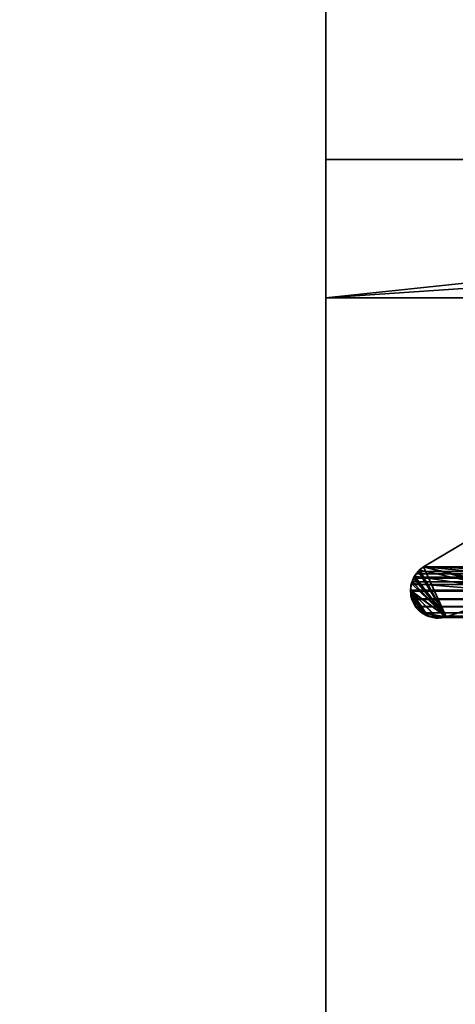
# Model space of a CAD drawing. Header units: millimetres. Extents: x -603 to 3703, y -115 to 249.
# Tile 542 of 656: x 1020 to 1025, y 7 to 18. Entities that reach past the tile are written whole.
import ezdxf

# ---------------------------------------------------------------- set-up
doc = ezdxf.new("R2010")
doc.units = ezdxf.units.MM
doc.layers.add('152', color=7, linetype='Continuous', true_color=0xffffff)

# ---------------------------------------------------------------- blocks, each defined once
blk = doc.blocks.new('UG_SURFACE_002')
at = {"layer": '152', "color": 252, "linetype": 'Continuous', "lineweight": 35}
for points in [[(2165, -13.4, 2212.25), (2165, 230.4, 2212.25), (835, 230.4, 2212.25), (835, -13.4, 2212.25)], [(985, -13.4, 2062.25), (985, 230.4, 2062.25), (2015, 230.4, 2062.25), (2015, -13.4, 2062.25)]]:
    blk.add_3dface(points, dxfattribs=at)
blk = doc.blocks.new('UG_SURFACE_113')
at = {"layer": '152', "color": 7, "linetype": 'Continuous', "lineweight": 35}
for points in [[(1024.555, 12.088, 2022.695), (1026.348, 13.155, 2020.902), (1026.348, 13.155, -8.75), (1024.555, 12.088, -8.75)], [(1027.086, 12.27, -8.75), (1026.979, 12.088, -8.75), (1024.555, 12.088, -8.75), (1026.348, 13.155, -8.75)], [(1024.803, 11.548, 2022.447), (1025.6, 11.817, 2021.65), (1026.348, 13.155, 2020.902), (1024.555, 12.088, 2022.695)], [(1024.517, 12.051, 2022.733), (1024.467, 12.004, 2022.783), (1024.46, 11.988, 2022.79), (1024.803, 11.548, 2022.447)], [(1025.6, 11.817, -8.75), (1024.461, 11.988, -8.75), (1024.467, 12.003, -8.75), (1024.518, 12.052, -8.75)], [(1024.517, 12.051, 2022.733), (1024.518, 12.052, -8.75), (1024.467, 12.003, -8.75)], [(1024.467, 12.003, -8.75), (1024.467, 12.004, 2022.783), (1024.517, 12.051, 2022.733)], [(1024.518, 12.052, -8.75), (1024.517, 12.051, 2022.733), (1024.555, 12.088, 2022.695)], [(1024.555, 12.088, 2022.695), (1024.517, 12.051, 2022.733), (1024.803, 11.548, 2022.447)], [(1024.555, 12.088, 2022.695), (1024.555, 12.088, -8.75), (1024.518, 12.052, -8.75)], [(1024.518, 12.052, -8.75), (1024.555, 12.088, -8.75), (1025.6, 11.817, -8.75)], [(1024.555, 12.088, -8.75), (1026.979, 12.088, -8.75), (1026.979, 12.086, -8.75)], [(1024.555, 12.088, -8.75), (1025.704, 11.823, -8.75), (1025.682, 11.822, -8.75)], [(1024.555, 12.088, -8.75), (1026.938, 11.866, -8.75), (1025.704, 11.823, -8.75)], [(1025.682, 11.822, -8.75), (1025.6, 11.817, -8.75), (1024.555, 12.088, -8.75)], [(1026.979, 12.086, -8.75), (1026.938, 11.866, -8.75), (1024.555, 12.088, -8.75)], [(1024.428, 11.91, -8.75), (1024.425, 11.911, 2022.825), (1024.46, 11.988, 2022.79)], [(1024.46, 11.988, 2022.79), (1024.425, 11.911, 2022.825), (1024.803, 11.548, 2022.447)], [(1024.46, 11.988, 2022.79), (1024.461, 11.988, -8.75), (1024.428, 11.91, -8.75)], [(1025.6, 11.817, -8.75), (1024.428, 11.91, -8.75), (1024.461, 11.988, -8.75)], [(1024.461, 11.988, -8.75), (1024.46, 11.988, 2022.79), (1024.467, 12.004, 2022.783)], [(1024.467, 12.004, 2022.783), (1024.467, 12.003, -8.75), (1024.461, 11.988, -8.75)], [(1024.803, 11.548, 2022.447), (1024.425, 11.911, 2022.825), (1024.424, 11.909, 2022.826), (1024.415, 11.83, 2022.835)], [(1024.42, 11.83, -8.75), (1024.415, 11.83, 2022.835), (1024.424, 11.909, 2022.826)], [(1024.42, 11.892, -8.75), (1024.424, 11.909, 2022.826), (1024.425, 11.911, 2022.825)], [(1024.425, 11.911, 2022.825), (1024.428, 11.91, -8.75), (1024.42, 11.892, -8.75)], [(1024.42, 11.83, -8.75), (1024.42, 11.892, -8.75), (1024.428, 11.91, -8.75), (1025.6, 11.817, -8.75)], [(1024.424, 11.909, 2022.826), (1024.42, 11.892, -8.75), (1024.42, 11.83, -8.75)], [(1024.428, 11.745, 2022.822), (1024.415, 11.825, 2022.835), (1024.42, 11.83, -8.75)], [(1024.415, 11.825, 2022.835), (1024.415, 11.83, 2022.835), (1024.42, 11.83, -8.75)], [(1024.415, 11.83, 2022.835), (1024.522, 11.614, 2022.728), (1024.567, 11.573, 2022.682)], [(1024.567, 11.573, 2022.682), (1024.598, 11.558, 2022.652), (1024.603, 11.557, 2022.647), (1024.415, 11.83, 2022.835)], [(1024.415, 11.83, 2022.835), (1024.415, 11.825, 2022.835), (1024.428, 11.745, 2022.822), (1024.464, 11.674, 2022.786)], [(1024.603, 11.557, 2022.647), (1024.701, 11.544, 2022.549), (1024.415, 11.83, 2022.835)], [(1024.464, 11.674, 2022.786), (1024.522, 11.614, 2022.728), (1024.415, 11.83, 2022.835)], [(1024.701, 11.544, 2022.549), (1024.752, 11.537, 2022.498), (1024.803, 11.548, 2022.447), (1024.415, 11.83, 2022.835)], [(1024.42, 11.83, -8.75), (1024.42, 11.774, -8.75), (1024.428, 11.745, 2022.822)], [(1024.42, 11.83, -8.75), (1024.521, 11.611, -8.75), (1024.489, 11.637, -8.75), (1024.467, 11.675, -8.75)], [(1024.42, 11.83, -8.75), (1024.604, 11.561, -8.75), (1024.575, 11.569, -8.75), (1024.521, 11.611, -8.75)], [(1024.42, 11.83, -8.75), (1025.6, 11.817, -8.75), (1024.803, 11.548, -8.75), (1024.7, 11.536, -8.75)], [(1024.7, 11.536, -8.75), (1024.693, 11.535, -8.75), (1024.604, 11.561, -8.75), (1024.42, 11.83, -8.75)], [(1024.467, 11.675, -8.75), (1024.428, 11.745, -8.75), (1024.42, 11.774, -8.75), (1024.42, 11.83, -8.75)], [(1024.42, 11.774, -8.75), (1024.428, 11.745, -8.75), (1024.428, 11.745, 2022.822)], [(1024.428, 11.745, -8.75), (1024.467, 11.675, -8.75), (1024.464, 11.674, 2022.786)], [(1024.464, 11.674, 2022.786), (1024.428, 11.745, 2022.822), (1024.428, 11.745, -8.75)], [(1025.6, 11.817, 2021.65), (1024.803, 11.548, 2022.447), (1024.803, 11.548, -8.75), (1025.6, 11.817, -8.75)], [(1024.471, 11.658, 2022.779), (1024.464, 11.674, 2022.786), (1024.467, 11.675, -8.75)], [(1024.464, 11.674, 2022.786), (1024.471, 11.658, 2022.779), (1024.522, 11.614, 2022.728)], [(1024.467, 11.675, -8.75), (1024.489, 11.637, -8.75), (1024.471, 11.658, 2022.779)], [(1024.522, 11.614, 2022.728), (1024.471, 11.658, 2022.779), (1024.489, 11.637, -8.75)], [(1024.489, 11.637, -8.75), (1024.521, 11.611, -8.75), (1024.522, 11.614, 2022.728)], [(1024.567, 11.573, 2022.682), (1024.522, 11.614, 2022.728), (1024.521, 11.611, -8.75)], [(1024.521, 11.611, -8.75), (1024.575, 11.569, -8.75), (1024.567, 11.573, 2022.682)], [(1024.598, 11.558, 2022.652), (1024.567, 11.573, 2022.682), (1024.575, 11.569, -8.75)], [(1024.575, 11.569, -8.75), (1024.604, 11.561, -8.75), (1024.603, 11.557, 2022.647)], [(1024.603, 11.557, 2022.647), (1024.598, 11.558, 2022.652), (1024.575, 11.569, -8.75)], [(1024.701, 11.544, 2022.549), (1024.603, 11.557, 2022.647), (1024.604, 11.561, -8.75)], [(1024.604, 11.561, -8.75), (1024.693, 11.535, -8.75), (1024.701, 11.544, 2022.549)], [(1024.693, 11.535, -8.75), (1024.7, 11.536, -8.75), (1024.701, 11.544, 2022.549)], [(1024.7, 11.536, -8.75), (1024.803, 11.548, -8.75), (1024.803, 11.548, 2022.447)], [(1024.803, 11.548, 2022.447), (1024.752, 11.537, 2022.498), (1024.7, 11.536, -8.75)], [(1024.752, 11.537, 2022.498), (1024.701, 11.544, 2022.549), (1024.7, 11.536, -8.75)]]:
    blk.add_3dface(points, dxfattribs=at)
blk = doc.blocks.new('UG_SURFACE_114')
at = {"layer": '152', "color": 7, "linetype": 'Continuous', "lineweight": 35}
for points in [[(1026.993, 12.107, 2020.257), (1026.955, 11.998, 2020.295), (1024.555, 12.088, 2022.695), (1026.348, 13.155, 2020.902)], [(1975.445, 12.088, 2022.695), (1973.652, 13.155, 2020.902), (1026.348, 13.155, 2020.902), (1024.555, 12.088, 2022.695)], [(1024.501, 12.038, 2022.749), (1024.555, 12.088, 2022.695), (1025.6, 11.817, 2021.65), (1024.803, 11.548, 2022.447)], [(1024.555, 12.088, 2022.695), (1024.501, 12.038, 2022.749), (1975.498, 12.036, 2022.748)], [(1024.555, 12.088, 2022.695), (1026.938, 11.866, 2020.312), (1025.717, 11.821, 2021.533), (1025.687, 11.82, 2021.563)], [(1025.687, 11.82, 2021.563), (1025.614, 11.818, 2021.636), (1024.555, 12.088, 2022.695)], [(1025.614, 11.818, 2021.636), (1025.6, 11.817, 2021.65), (1024.555, 12.088, 2022.695)], [(1026.955, 11.998, 2020.295), (1026.938, 11.866, 2020.312), (1024.555, 12.088, 2022.695)], [(1975.498, 12.036, 2022.748), (1975.445, 12.088, 2022.695), (1024.555, 12.088, 2022.695)], [(1024.432, 11.926, 2022.818), (1024.447, 11.966, 2022.803), (1024.803, 11.548, 2022.447)], [(1975.552, 11.965, 2022.802), (1024.447, 11.966, 2022.803), (1024.432, 11.926, 2022.818)], [(1024.432, 11.926, 2022.818), (1975.569, 11.932, 2022.819), (1975.552, 11.965, 2022.802)], [(1024.803, 11.548, 2022.447), (1024.447, 11.966, 2022.803), (1024.452, 11.978, 2022.799)], [(1024.452, 11.978, 2022.799), (1024.447, 11.966, 2022.803), (1975.552, 11.965, 2022.802)], [(1024.452, 11.978, 2022.799), (1024.476, 12.015, 2022.774), (1024.501, 12.038, 2022.749), (1024.803, 11.548, 2022.447)], [(1975.552, 11.965, 2022.802), (1024.476, 12.015, 2022.774), (1024.452, 11.978, 2022.799)], [(1024.501, 12.038, 2022.749), (1024.476, 12.015, 2022.774), (1975.533, 12.003, 2022.783)], [(1024.476, 12.015, 2022.774), (1975.552, 11.965, 2022.802), (1975.533, 12.003, 2022.783)], [(1975.533, 12.003, 2022.783), (1975.498, 12.036, 2022.748), (1024.501, 12.038, 2022.749)], [(1024.432, 11.736, 2022.818), (1024.428, 11.745, 2022.822), (1024.415, 11.828, 2022.835), (1024.416, 11.838, 2022.835)], [(1975.584, 11.809, 2022.835), (1024.416, 11.838, 2022.835), (1024.415, 11.828, 2022.835)], [(1024.803, 11.548, 2022.447), (1024.416, 11.838, 2022.835), (1024.422, 11.898, 2022.828), (1024.432, 11.926, 2022.818)], [(1024.422, 11.898, 2022.828), (1024.416, 11.838, 2022.835), (1975.585, 11.846, 2022.835)], [(1024.416, 11.838, 2022.835), (1975.585, 11.838, 2022.835), (1975.585, 11.846, 2022.835)], [(1024.416, 11.838, 2022.835), (1024.472, 11.658, 2022.778), (1024.469, 11.662, 2022.781), (1024.432, 11.736, 2022.818)], [(1024.416, 11.838, 2022.835), (1024.803, 11.548, 2022.447), (1024.539, 11.592, 2022.711), (1024.472, 11.658, 2022.778)], [(1975.584, 11.809, 2022.835), (1975.585, 11.838, 2022.835), (1024.416, 11.838, 2022.835)], [(1024.432, 11.926, 2022.818), (1024.422, 11.898, 2022.828), (1975.585, 11.846, 2022.835)], [(1024.432, 11.926, 2022.818), (1975.57, 11.927, 2022.82), (1975.569, 11.932, 2022.819)], [(1975.585, 11.846, 2022.835), (1975.57, 11.927, 2022.82), (1024.432, 11.926, 2022.818)], [(1024.415, 11.828, 2022.835), (1024.428, 11.745, 2022.822), (1975.572, 11.745, 2022.822)], [(1975.572, 11.745, 2022.822), (1975.584, 11.809, 2022.835), (1024.415, 11.828, 2022.835)], [(1024.432, 11.736, 2022.818), (1975.568, 11.736, 2022.818), (1975.572, 11.745, 2022.822), (1024.428, 11.745, 2022.822)], [(1975.531, 11.662, 2022.781), (1024.432, 11.736, 2022.818), (1024.469, 11.662, 2022.781)], [(1975.531, 11.662, 2022.781), (1975.568, 11.736, 2022.818), (1024.432, 11.736, 2022.818)], [(1974.4, 11.817, 2021.65), (1975.197, 11.548, 2022.447), (1024.803, 11.548, 2022.447), (1025.6, 11.817, 2021.65)], [(1024.469, 11.662, 2022.781), (1024.472, 11.658, 2022.778), (1975.528, 11.658, 2022.778), (1975.531, 11.662, 2022.781)], [(1975.528, 11.658, 2022.778), (1024.472, 11.658, 2022.778), (1024.539, 11.592, 2022.711)], [(1024.539, 11.592, 2022.711), (1975.461, 11.591, 2022.711), (1975.528, 11.658, 2022.778)], [(1024.622, 11.555, 2022.628), (1024.541, 11.59, 2022.709), (1024.539, 11.592, 2022.711), (1024.803, 11.548, 2022.447)], [(1975.46, 11.59, 2022.71), (1024.539, 11.592, 2022.711), (1024.541, 11.59, 2022.709)], [(1975.46, 11.59, 2022.71), (1975.461, 11.591, 2022.711), (1024.539, 11.592, 2022.711)], [(1975.46, 11.59, 2022.71), (1024.541, 11.59, 2022.709), (1024.622, 11.555, 2022.628)], [(1024.622, 11.555, 2022.628), (1975.378, 11.555, 2022.628), (1975.46, 11.59, 2022.71)], [(1024.622, 11.555, 2022.628), (1024.803, 11.548, 2022.447), (1024.783, 11.543, 2022.467), (1024.709, 11.541, 2022.541)], [(1024.709, 11.541, 2022.541), (1024.658, 11.54, 2022.592), (1024.622, 11.555, 2022.628)], [(1975.378, 11.555, 2022.628), (1024.622, 11.555, 2022.628), (1024.658, 11.54, 2022.592)], [(1975.346, 11.541, 2022.596), (1975.378, 11.555, 2022.628), (1024.658, 11.54, 2022.592)], [(1975.346, 11.541, 2022.596), (1024.658, 11.54, 2022.592), (1024.709, 11.541, 2022.541)], [(1024.709, 11.541, 2022.541), (1975.291, 11.544, 2022.541), (1975.346, 11.541, 2022.596)], [(1975.291, 11.544, 2022.541), (1024.709, 11.541, 2022.541), (1024.783, 11.543, 2022.467)], [(1024.783, 11.543, 2022.467), (1975.197, 11.548, 2022.447), (1975.291, 11.544, 2022.541)], [(1024.783, 11.543, 2022.467), (1024.803, 11.548, 2022.447), (1975.197, 11.548, 2022.447)]]:
    blk.add_3dface(points, dxfattribs=at)
blk = doc.blocks.new('UG_SURFACE_116')
at = {"layer": '152', "color": 252, "linetype": 'Continuous', "lineweight": 35}
for points in [[(1026.678, 15.338, 1935.95), (1027.272, 16.5, 1935.95), (1023.5, 16.5, 1935.95), (1023.5, 15, 1935.95)], [(1023.5, 15, 61.55), (1023.5, 16.5, 61.55), (1027.272, 16.5, 61.55), (1026.678, 15.338, 61.55)], [(1023.5, 15, 1935.95), (1023.5, 16.5, 1935.95), (1023.5, 16.5, 1924.55), (1023.5, 15, 1924.55)], [(1023.5, 15, 1924.55), (1023.5, 16.5, 1924.55), (1027.272, 16.5, 1924.55), (1026.678, 15.338, 1924.55)], [(1026.678, 15.338, 1625.45), (1027.272, 16.5, 1625.45), (1023.5, 16.5, 1625.45), (1023.5, 15, 1625.45)], [(1023.5, 15, 1625.45), (1023.5, 16.5, 1625.45), (1023.5, 16.5, 1614.05), (1023.5, 15, 1614.05)], [(1023.5, 15, 1614.05), (1023.5, 16.5, 1614.05), (1027.272, 16.5, 1614.05), (1026.678, 15.338, 1614.05)], [(1026.678, 15.338, 1314.95), (1027.272, 16.5, 1314.95), (1023.5, 16.5, 1314.95), (1023.5, 15, 1314.95)], [(1023.5, 15, 1314.95), (1023.5, 16.5, 1314.95), (1023.5, 16.5, 1303.55), (1023.5, 15, 1303.55)], [(1023.5, 15, 1303.55), (1023.5, 16.5, 1303.55), (1027.272, 16.5, 1303.55), (1026.678, 15.338, 1303.55)], [(1026.678, 15.338, 1004.45), (1027.272, 16.5, 1004.45), (1023.5, 16.5, 1004.45), (1023.5, 15, 1004.45)], [(1023.5, 15, 1004.45), (1023.5, 16.5, 1004.45), (1023.5, 16.5, 993.05), (1023.5, 15, 993.05)], [(1023.5, 15, 993.05), (1023.5, 16.5, 993.05), (1027.272, 16.5, 993.05), (1026.678, 15.338, 993.05)], [(1026.678, 15.338, 693.95), (1027.272, 16.5, 693.95), (1023.5, 16.5, 693.95), (1023.5, 15, 693.95)], [(1023.5, 15, 693.95), (1023.5, 16.5, 693.95), (1023.5, 16.5, 682.55), (1023.5, 15, 682.55)], [(1023.5, 15, 682.55), (1023.5, 16.5, 682.55), (1027.272, 16.5, 682.55), (1026.678, 15.338, 682.55)], [(1026.678, 15.338, 383.45), (1027.272, 16.5, 383.45), (1023.5, 16.5, 383.45), (1023.5, 15, 383.45)], [(1023.5, 15, 383.45), (1023.5, 16.5, 383.45), (1023.5, 16.5, 372.05), (1023.5, 15, 372.05)], [(1023.5, 15, 372.05), (1023.5, 16.5, 372.05), (1027.272, 16.5, 372.05), (1026.678, 15.338, 372.05)], [(1026.678, 15.338, 72.95), (1027.272, 16.5, 72.95), (1023.5, 16.5, 72.95), (1023.5, 15, 72.95)], [(1023.5, 15, 72.95), (1023.5, 16.5, 72.95), (1023.5, 16.5, 61.55), (1023.5, 15, 61.55)], [(1027.272, 16.5, 1924.55), (1023.5, 16.5, 1924.55), (1023.5, 16.5, 1935.95), (1027.272, 16.5, 1935.95)], [(1027.272, 16.5, 1614.05), (1023.5, 16.5, 1614.05), (1023.5, 16.5, 1625.45), (1027.272, 16.5, 1625.45)], [(1027.272, 16.5, 1303.55), (1023.5, 16.5, 1303.55), (1023.5, 16.5, 1314.95), (1027.272, 16.5, 1314.95)], [(1027.272, 16.5, 993.05), (1023.5, 16.5, 993.05), (1023.5, 16.5, 1004.45), (1027.272, 16.5, 1004.45)], [(1027.272, 16.5, 682.55), (1023.5, 16.5, 682.55), (1023.5, 16.5, 693.95), (1027.272, 16.5, 693.95)], [(1027.272, 16.5, 372.05), (1023.5, 16.5, 372.05), (1023.5, 16.5, 383.45), (1027.272, 16.5, 383.45)], [(1027.272, 16.5, 61.55), (1023.5, 16.5, 61.55), (1023.5, 16.5, 72.95), (1027.272, 16.5, 72.95)], [(1026.901, 15.234, 1935.95), (1026.678, 15.338, 1935.95), (1023.5, 15, 1935.95)], [(1023.5, 15, 61.55), (1026.678, 15.338, 61.55), (1026.901, 15.234, 61.55)], [(1023.5, 15, 1924.55), (1026.678, 15.338, 1924.55), (1026.901, 15.234, 1924.55)], [(1026.901, 15.234, 1625.45), (1026.678, 15.338, 1625.45), (1023.5, 15, 1625.45)], [(1023.5, 15, 1614.05), (1026.678, 15.338, 1614.05), (1026.901, 15.234, 1614.05)], [(1026.901, 15.234, 1314.95), (1026.678, 15.338, 1314.95), (1023.5, 15, 1314.95)], [(1023.5, 15, 1303.55), (1026.678, 15.338, 1303.55), (1026.901, 15.234, 1303.55)], [(1026.901, 15.234, 1004.45), (1026.678, 15.338, 1004.45), (1023.5, 15, 1004.45)], [(1023.5, 15, 993.05), (1026.678, 15.338, 993.05), (1026.901, 15.234, 993.05)], [(1026.901, 15.234, 693.95), (1026.678, 15.338, 693.95), (1023.5, 15, 693.95)], [(1023.5, 15, 682.55), (1026.678, 15.338, 682.55), (1026.901, 15.234, 682.55)], [(1026.901, 15.234, 383.45), (1026.678, 15.338, 383.45), (1023.5, 15, 383.45)], [(1023.5, 15, 372.05), (1026.678, 15.338, 372.05), (1026.901, 15.234, 372.05)], [(1026.901, 15.234, 72.95), (1026.678, 15.338, 72.95), (1023.5, 15, 72.95)], [(1023.5, 15, 1935.95), (1028.08, 15, 1935.95), (1026.901, 15.234, 1935.95)], [(1026.901, 15.234, 61.55), (1028.08, 15, 61.55), (1023.5, 15, 61.55)], [(1026.901, 15.234, 1924.55), (1028.08, 15, 1924.55), (1023.5, 15, 1924.55)], [(1023.5, 15, 1625.45), (1028.08, 15, 1625.45), (1026.901, 15.234, 1625.45)], [(1026.901, 15.234, 1614.05), (1028.08, 15, 1614.05), (1023.5, 15, 1614.05)], [(1023.5, 15, 1314.95), (1028.08, 15, 1314.95), (1026.901, 15.234, 1314.95)], [(1026.901, 15.234, 1303.55), (1028.08, 15, 1303.55), (1023.5, 15, 1303.55)], [(1023.5, 15, 1004.45), (1028.08, 15, 1004.45), (1026.901, 15.234, 1004.45)], [(1026.901, 15.234, 993.05), (1028.08, 15, 993.05), (1023.5, 15, 993.05)], [(1023.5, 15, 693.95), (1028.08, 15, 693.95), (1026.901, 15.234, 693.95)], [(1026.901, 15.234, 682.55), (1028.08, 15, 682.55), (1023.5, 15, 682.55)], [(1023.5, 15, 383.45), (1028.08, 15, 383.45), (1026.901, 15.234, 383.45)], [(1026.901, 15.234, 372.05), (1028.08, 15, 372.05), (1023.5, 15, 372.05)], [(1023.5, 15, 72.95), (1028.08, 15, 72.95), (1026.901, 15.234, 72.95)], [(1028.08, 15, 1935.95), (1023.5, 15, 1935.95), (1023.5, 15, 1924.55), (1028.08, 15, 1924.55)], [(1028.08, 15, 1625.45), (1023.5, 15, 1625.45), (1023.5, 15, 1614.05), (1028.08, 15, 1614.05)], [(1028.08, 15, 1314.95), (1023.5, 15, 1314.95), (1023.5, 15, 1303.55), (1028.08, 15, 1303.55)], [(1028.08, 15, 1004.45), (1023.5, 15, 1004.45), (1023.5, 15, 993.05), (1028.08, 15, 993.05)], [(1028.08, 15, 693.95), (1023.5, 15, 693.95), (1023.5, 15, 682.55), (1028.08, 15, 682.55)], [(1028.08, 15, 383.45), (1023.5, 15, 383.45), (1023.5, 15, 372.05), (1028.08, 15, 372.05)], [(1028.08, 15, 72.95), (1023.5, 15, 72.95), (1023.5, 15, 61.55), (1028.08, 15, 61.55)]]:
    blk.add_3dface(points, dxfattribs=at)
blk = doc.blocks.new('UG_SURFACE_157')
at = {"layer": '152', "color": 252, "linetype": 'Continuous', "lineweight": 35}
for points in [[(1023.5, 62.52, 2023.75), (1023.5, 62.52, -8.75), (1023.5, -30.32, -8.75), (1023.5, -30.32, 2023.75)], [(1025, -30.32, 2022.25), (1025, 62.52, 2022.25), (1023.5, 62.52, 2023.75), (1023.5, -30.32, 2023.75)], [(1025, 62.52, -8.75), (1025, -30.32, -8.75), (1023.5, -30.32, -8.75), (1023.5, 62.52, -8.75)]]:
    blk.add_3dface(points, dxfattribs=at)
blk = doc.blocks.new('UG_SURFACE_158')
at = {"layer": '152', "color": 252, "linetype": 'Continuous', "lineweight": 35}
for points in [[(1023.5, 62.52, 2023.75), (1023.5, 62.52, -8.75), (1023.5, -30.32, -8.75), (1023.5, -30.32, 2023.75)], [(1025, -30.32, 2022.25), (1025, 62.52, 2022.25), (1023.5, 62.52, 2023.75), (1023.5, -30.32, 2023.75)], [(1025, 62.52, -8.75), (1025, -30.32, -8.75), (1023.5, -30.32, -8.75), (1023.5, 62.52, -8.75)]]:
    blk.add_3dface(points, dxfattribs=at)
blk = doc.blocks.new('UG_SURFACE_163')
at = {"layer": '152', "color": 252, "linetype": 'Continuous', "lineweight": 35}
for points in [[(1023.5, -30.32, 2023.75), (1976.5, -30.32, 2023.75), (1976.5, 62.52, 2023.75), (1023.5, 62.52, 2023.75)], [(1025, 62.52, 2022.25), (1025, -30.32, 2022.25), (1023.5, -30.32, 2023.75), (1023.5, 62.52, 2023.75)]]:
    blk.add_3dface(points, dxfattribs=at)

msp = doc.modelspace()

# ---------------------------------------------------------------- linework, layer by layer
at = {"layer": '152', "color": 251, "linetype": 'Continuous', "lineweight": -3, "true_color": 0x636466}
for p, q in [((1023.5, -30.32, 2023.75), (1023.5, 62.52, 2023.75)), ((1023.5, -30.32, 2023.75), (1023.5, 62.52, 2023.75)), ((1023.5, 62.52, -8.75), (1023.5, -30.32, -8.75)), ((1023.5, -30.32, 2023.75), (1023.5, 62.52, 2023.75)), ((1023.5, 62.52, -8.75), (1023.5, -30.32, -8.75)), ((1023.5, 16.5, 1924.55), (1023.5, 16.5, 1935.95)), ((1023.5, 15, 372.05), (1023.5, 16.5, 372.05)), ((1023.5, 16.5, 72.95), (1027.272, 16.5, 72.95)), ((1023.5, 16.5, 1614.05), (1023.5, 16.5, 1625.45)), ((1027.272, 16.5, 61.55), (1023.5, 16.5, 61.55)), ((1023.5, 15, 1935.95), (1023.5, 16.5, 1935.95)), ((1023.5, 15, 993.05), (1023.5, 16.5, 993.05)), ((1023.5, 16.5, 1303.55), (1023.5, 16.5, 1314.95)), ((1023.5, 16.5, 1625.45), (1027.272, 16.5, 1625.45)), ((1027.272, 16.5, 1924.55), (1023.5, 16.5, 1924.55)), ((1023.5, 15, 383.45), (1023.5, 16.5, 383.45)), ((1027.272, 16.5, 1614.05), (1023.5, 16.5, 1614.05)), ((1023.5, 16.5, 993.05), (1023.5, 16.5, 1004.45)), ((1023.5, 15, 1614.05), (1023.5, 16.5, 1614.05)), ((1023.5, 16.5, 1935.95), (1027.272, 16.5, 1935.95)), ((1023.5, 15, 1004.45), (1023.5, 16.5, 1004.45)), ((1027.272, 16.5, 1303.55), (1023.5, 16.5, 1303.55)), ((1023.5, 16.5, 682.55), (1023.5, 16.5, 693.95)), ((1023.5, 15, 61.55), (1023.5, 16.5, 61.55)), ((1023.5, 16.5, 1004.45), (1027.272, 16.5, 1004.45)), ((1027.272, 16.5, 993.05), (1023.5, 16.5, 993.05)), ((1023.5, 15, 1625.45), (1023.5, 16.5, 1625.45)), ((1023.5, 16.5, 1314.95), (1027.272, 16.5, 1314.95)), ((1023.5, 16.5, 372.05), (1023.5, 16.5, 383.45)), ((1023.5, 15, 682.55), (1023.5, 16.5, 682.55)), ((1027.272, 16.5, 682.55), (1023.5, 16.5, 682.55)), ((1023.5, 15, 72.95), (1023.5, 16.5, 72.95)), ((1023.5, 15, 1303.55), (1023.5, 16.5, 1303.55)), ((1023.5, 16.5, 693.95), (1027.272, 16.5, 693.95)), ((1027.272, 16.5, 372.05), (1023.5, 16.5, 372.05)), ((1023.5, 15, 693.95), (1023.5, 16.5, 693.95)), ((1023.5, 16.5, 61.55), (1023.5, 16.5, 72.95)), ((1023.5, 15, 1924.55), (1023.5, 16.5, 1924.55)), ((1023.5, 16.5, 383.45), (1027.272, 16.5, 383.45)), ((1023.5, 15, 1314.95), (1023.5, 16.5, 1314.95)), ((1028.08, 15, 61.55), (1023.5, 15, 61.55)), ((1023.5, 15, 682.55), (1023.5, 15, 693.95)), ((1023.5, 15, 693.95), (1028.08, 15, 693.95)), ((1023.5, 15, 383.45), (1028.08, 15, 383.45)), ((1023.5, 15, 993.05), (1023.5, 15, 1004.45)), ((1023.5, 15, 1004.45), (1028.08, 15, 1004.45)), ((1028.08, 15, 682.55), (1023.5, 15, 682.55)), ((1023.5, 15, 1314.95), (1028.08, 15, 1314.95)), ((1023.5, 15, 372.05), (1023.5, 15, 383.45)), ((1028.08, 15, 993.05), (1023.5, 15, 993.05)), ((1023.5, 15, 1614.05), (1023.5, 15, 1625.45)), ((1023.5, 15, 72.95), (1028.08, 15, 72.95)), ((1023.5, 15, 1625.45), (1028.08, 15, 1625.45)), ((1023.5, 15, 1303.55), (1023.5, 15, 1314.95)), ((1028.08, 15, 372.05), (1023.5, 15, 372.05)), ((1028.08, 15, 1614.05), (1023.5, 15, 1614.05)), ((1023.5, 15, 1924.55), (1023.5, 15, 1935.95)), ((1028.08, 15, 1924.55), (1023.5, 15, 1924.55)), ((1023.5, 15, 1935.95), (1028.08, 15, 1935.95)), ((1023.5, 15, 61.55), (1023.5, 15, 72.95)), ((1028.08, 15, 1303.55), (1023.5, 15, 1303.55)), ((1024.555, 12.088, 2022.695), (1026.348, 13.155, 2020.902)), ((1024.555, 12.088, 2022.695), (1026.348, 13.155, 2020.902)), ((1024.555, 12.088, -8.75), (1026.348, 13.155, -8.75)), ((1975.445, 12.088, 2022.695), (1024.555, 12.088, 2022.695)), ((1024.555, 12.088, 2022.695), (1024.555, 12.088, -8.75)), ((1975.572, 11.745, 2022.822), (1024.428, 11.745, 2022.822)), ((1024.428, 11.745, 2022.822), (1024.428, 11.745, -8.75)), ((1025.6, 11.817, 2021.65), (1024.803, 11.548, 2022.447)), ((1025.6, 11.817, -8.75), (1024.803, 11.548, -8.75)), ((1025.6, 11.817, 2021.65), (1024.803, 11.548, 2022.447)), ((1975.197, 11.548, 2022.447), (1024.803, 11.548, 2022.447)), ((1024.803, 11.548, 2022.447), (1024.803, 11.548, -8.75)), ((1975.197, 11.548, 2022.447), (1024.803, 11.548, 2022.447))]:
    msp.add_line(p, q, dxfattribs=at)
for points in [[(1024.555, 12.088, -8.75), (1024.44, 12.016, -8.75), (1024.388, 11.874, -8.75), (1024.428, 11.745, -8.75)], [(1024.555, 12.088, 2022.695), (1024.44, 12.016, 2022.81), (1024.388, 11.874, 2022.862), (1024.428, 11.745, 2022.822)], [(1024.428, 11.745, -8.75), (1024.478, 11.587, -8.75), (1024.645, 11.499, -8.75), (1024.803, 11.548, -8.75)], [(1024.428, 11.745, 2022.822), (1024.478, 11.587, 2022.772), (1024.645, 11.499, 2022.605), (1024.803, 11.548, 2022.447)]]:
    msp.add_open_spline(points, degree=3, dxfattribs=at)
for points, knots in [([(1024.555, 12.088, 2022.695), (1024.539, 12.078, 2022.711), (1024.524, 12.066, 2022.726), (1024.498, 12.041, 2022.752), (1024.486, 12.029, 2022.764), (1024.467, 12.004, 2022.783), (1024.459, 11.991, 2022.791), (1024.439, 11.954, 2022.811), (1024.428, 11.927, 2022.822), (1024.419, 11.887, 2022.831), (1024.417, 11.875, 2022.833), (1024.415, 11.852, 2022.835), (1024.414, 11.84, 2022.836), (1024.415, 11.804, 2022.835), (1024.418, 11.78, 2022.832), (1024.425, 11.754, 2022.825), (1024.427, 11.749, 2022.823), (1024.428, 11.745, 2022.822)], [0, 0, 0, 0, 0.171756, 0.171756, 0.308976, 0.308976, 0.426831, 0.426831, 0.636807, 0.636807, 0.719214, 0.719214, 0.800408, 0.800408, 0.966217, 0.966217, 1, 1, 1, 1]), ([(1024.428, 11.745, 2022.822), (1024.438, 11.714, 2022.812), (1024.452, 11.686, 2022.798), (1024.49, 11.632, 2022.76), (1024.515, 11.608, 2022.735), (1024.578, 11.564, 2022.672), (1024.618, 11.548, 2022.632), (1024.699, 11.532, 2022.551), (1024.742, 11.533, 2022.508), (1024.79, 11.544, 2022.46), (1024.796, 11.546, 2022.454), (1024.803, 11.548, 2022.447)], [0, 0, 0, 0, 0.166303, 0.166303, 0.373709, 0.373709, 0.660105, 0.660105, 0.952734, 0.952734, 1, 1, 1, 1])]:
    msp.add_open_spline(points, degree=3, knots=knots, dxfattribs=at)

# ---------------------------------------------------------------- block references
for name in ['UG_SURFACE_002', 'UG_SURFACE_157', 'UG_SURFACE_158', 'UG_SURFACE_163', 'UG_SURFACE_116', 'UG_SURFACE_113', 'UG_SURFACE_114']:
    msp.add_blockref(name, (0, 0), dxfattribs=at)

doc.saveas('drawing.dxf')
